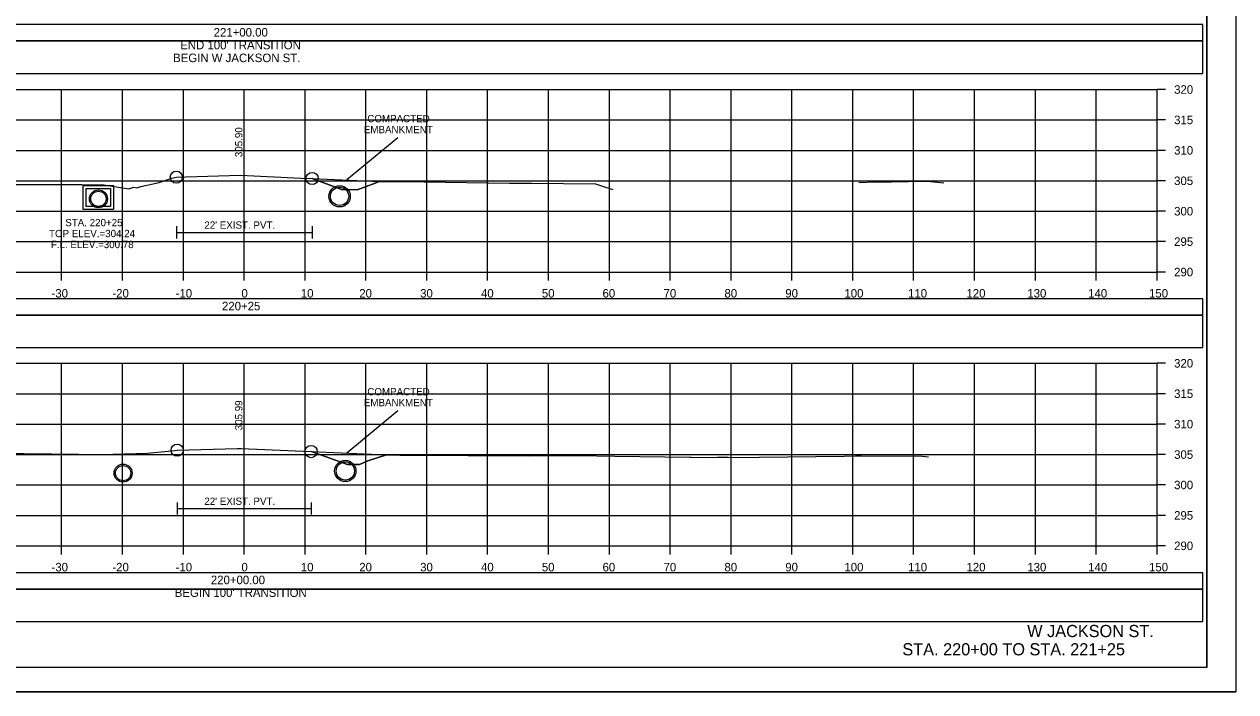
# Model space of a CAD drawing. Extents: x 1370538 to 1372872, y 376220 to 381127.
# Drawn here: x 1372672.5 to 1372871.6, y 379268 to 379377.7 of the extents above; entities that cross this region are included whole.
import ezdxf

# ---------------------------------------------------------------- set-up
doc = ezdxf.new("R2010")
doc.units = 0
for name, color, linetype in [('R_Border', 7, 'Continuous'), ('R_Border Notes', 7, 'Continuous'), ('R_Border PE', 7, 'Continuous'), ('R_Border Prem', 7, 'Continuous'), ('R_Dimension', 7, 'Continuous'), ('R_Fin Surface', 7, 'Continuous'), ('R_Grid', 7, 'Continuous'), ('R_No Plot', 7, 'Continuous'), ('R_Proposed Road', 7, 'Continuous'), ('R_Water', 7, 'Continuous'), ('R_Water Annot', 7, 'Continuous'), ('R_Xsect Elev', 7, 'Continuous'), ('T_Detection Zones', 7, 'Continuous')]:
    doc.layers.add(name, color=color, linetype=linetype)

msp = doc.modelspace()

# ---------------------------------------------------------------- linework, layer by layer
at = {"layer": 'R_Border'}
for p, q in [((1372697.5, 379344.47), (1372697.5, 379342.47)), ((1372697.5, 379343.47), (1372719.8, 379343.47)), ((1372719.8, 379344.47), (1372719.8, 379342.47)), ((1372697.63, 379299.08), (1372697.63, 379297.08)), ((1372697.63, 379298.08), (1372719.65, 379298.08)), ((1372719.65, 379299.08), (1372719.65, 379297.08))]:
    msp.add_line(p, q, dxfattribs=at)
at = {"layer": 'R_Border Notes'}
for q in [(1372866.83, 379477.41), (1372550.65, 379271.95)]:
    msp.add_line((1372866.83, 379271.95), q, dxfattribs=at)
at = {"layer": 'R_Border Prem'}
for p, q in [((1372858.65, 379336.95), (1372858.65, 379366.95)), ((1372860.05, 379366.95), (1372858.65, 379366.95)), ((1372860.05, 379361.95), (1372858.65, 379361.95)), ((1372860.05, 379356.95), (1372858.65, 379356.95)), ((1372860.05, 379351.95), (1372858.65, 379351.95)), ((1372860.05, 379346.95), (1372858.65, 379346.95)), ((1372860.05, 379341.95), (1372858.65, 379341.95)), ((1372558.65, 379336.95), (1372858.65, 379336.95)), ((1372678.65, 379335.55), (1372678.65, 379336.95)), ((1372688.65, 379335.55), (1372688.65, 379336.95)), ((1372698.65, 379335.55), (1372698.65, 379336.95)), ((1372708.65, 379335.55), (1372708.65, 379336.95)), ((1372718.65, 379335.55), (1372718.65, 379336.95)), ((1372728.65, 379335.55), (1372728.65, 379336.95)), ((1372738.65, 379335.55), (1372738.65, 379336.95)), ((1372748.65, 379335.55), (1372748.65, 379336.95)), ((1372758.65, 379335.55), (1372758.65, 379336.95)), ((1372768.65, 379335.55), (1372768.65, 379336.95)), ((1372778.65, 379335.55), (1372778.65, 379336.95)), ((1372788.65, 379335.55), (1372788.65, 379336.95)), ((1372798.65, 379335.55), (1372798.65, 379336.95)), ((1372808.65, 379335.55), (1372808.65, 379336.95)), ((1372818.65, 379335.55), (1372818.65, 379336.95)), ((1372828.65, 379335.55), (1372828.65, 379336.95)), ((1372838.65, 379335.55), (1372838.65, 379336.95)), ((1372848.65, 379335.55), (1372848.65, 379336.95)), ((1372858.65, 379335.55), (1372858.65, 379336.95)), ((1372860.05, 379336.95), (1372858.65, 379336.95)), ((1372858.65, 379291.95), (1372858.65, 379321.95)), ((1372860.05, 379321.95), (1372858.65, 379321.95)), ((1372860.05, 379316.95), (1372858.65, 379316.95)), ((1372860.05, 379311.95), (1372858.65, 379311.95)), ((1372860.05, 379306.95), (1372858.65, 379306.95)), ((1372860.05, 379301.95), (1372858.65, 379301.95)), ((1372860.05, 379296.95), (1372858.65, 379296.95)), ((1372558.65, 379291.95), (1372858.65, 379291.95)), ((1372678.65, 379290.55), (1372678.65, 379291.95)), ((1372688.65, 379290.55), (1372688.65, 379291.95)), ((1372698.65, 379290.55), (1372698.65, 379291.95)), ((1372708.65, 379290.55), (1372708.65, 379291.95)), ((1372718.65, 379290.55), (1372718.65, 379291.95)), ((1372728.65, 379290.55), (1372728.65, 379291.95)), ((1372738.65, 379290.55), (1372738.65, 379291.95)), ((1372748.65, 379290.55), (1372748.65, 379291.95)), ((1372758.65, 379290.55), (1372758.65, 379291.95)), ((1372768.65, 379290.55), (1372768.65, 379291.95)), ((1372778.65, 379290.55), (1372778.65, 379291.95)), ((1372788.65, 379290.55), (1372788.65, 379291.95)), ((1372798.65, 379290.55), (1372798.65, 379291.95)), ((1372808.65, 379290.55), (1372808.65, 379291.95)), ((1372818.65, 379290.55), (1372818.65, 379291.95)), ((1372828.65, 379290.55), (1372828.65, 379291.95)), ((1372838.65, 379290.55), (1372838.65, 379291.95)), ((1372848.65, 379290.55), (1372848.65, 379291.95)), ((1372858.65, 379290.55), (1372858.65, 379291.95)), ((1372860.05, 379291.95), (1372858.65, 379291.95))]:
    msp.add_line(p, q, dxfattribs=at)
at = {"layer": 'R_Dimension'}
for points in [[(1372668.1, 379351.31), (1372681.98, 379351.32), (1372685.61, 379351.28), (1372689.68, 379350.64), (1372690.54, 379350.9), (1372691.01, 379350.8), (1372691.65, 379350.99), (1372694.69, 379351.64), (1372696.78, 379352.36), (1372697.5, 379352.54), (1372699.06, 379352.59), (1372708.03, 379352.87), (1372717.95, 379352.4), (1372719.8, 379352.31), (1372722.19, 379351.43), (1372724.8, 379350.48), (1372725.21, 379350.49), (1372727.21, 379350.48), (1372730.16, 379351.57), (1372730.84, 379351.84), (1372734.71, 379351.82), (1372752.22, 379351.58), (1372755.84, 379351.56), (1372766.38, 379351.47), (1372767.37, 379351.13), (1372769.22, 379350.49)], [(1372809.67, 379351.68), (1372812.3, 379351.76), (1372812.72, 379351.79), (1372815.02, 379351.78), (1372817.83, 379351.85), (1372820.81, 379351.88), (1372820.88, 379351.88), (1372823.61, 379351.6)], [(1372668, 379307.19), (1372681.4, 379306.99), (1372685.15, 379306.96), (1372692.75, 379307.18), (1372696.15, 379307.49), (1372697.31, 379307.62), (1372697.63, 379307.68), (1372707.51, 379307.97), (1372707.82, 379307.97), (1372708.16, 379307.96), (1372719.65, 379307.44), (1372719.97, 379307.33), (1372725.62, 379305.33), (1372726.4, 379305.34), (1372727.58, 379305.34), (1372728.98, 379305.9), (1372732.02, 379306.92), (1372734.21, 379306.83), (1372745.47, 379306.78), (1372755.49, 379306.72), (1372763.57, 379306.78), (1372769.57, 379306.7), (1372781.9, 379306.51), (1372782.08, 379306.52), (1372784.26, 379306.48), (1372786.42, 379306.51), (1372788.19, 379306.52), (1372788.68, 379306.45), (1372807.25, 379306.71), (1372809.09, 379306.72), (1372810.1, 379306.72), (1372820.03, 379306.68), (1372820.56, 379306.61), (1372821.08, 379306.59)]]:
    msp.add_lwpolyline(points, dxfattribs=at)
at = {"layer": 'R_Fin Surface'}
for p, q in [((1372733.89, 379359.01), (1372725.53, 379352.11)), ((1372733.89, 379314.13), (1372725.49, 379307.19))]:
    msp.add_line(p, q, dxfattribs=at)
for points in [[(1372722.19, 379351.43), (1372719.8, 379352.31), (1372730.84, 379351.84), (1372730.16, 379351.57), (1372727.21, 379350.48), (1372724.8, 379350.48)], [(1372719.65, 379307.44), (1372732.02, 379306.92), (1372728.98, 379305.9), (1372727.58, 379305.34), (1372725.62, 379305.33)]]:
    msp.add_lwpolyline(points, close=True, dxfattribs=at)
at = {"layer": 'R_Grid'}
for p, q in [((1372558.65, 379366.95), (1372858.65, 379366.95)), ((1372558.65, 379366.95), (1372858.65, 379366.95)), ((1372558.65, 379366.95), (1372858.65, 379366.95)), ((1372678.65, 379336.95), (1372678.65, 379366.95)), ((1372678.65, 379336.95), (1372678.65, 379366.95)), ((1372678.65, 379336.95), (1372678.65, 379366.95)), ((1372688.65, 379336.95), (1372688.65, 379366.95)), ((1372688.65, 379336.95), (1372688.65, 379366.95)), ((1372688.65, 379336.95), (1372688.65, 379366.95)), ((1372698.65, 379336.95), (1372698.65, 379366.95)), ((1372698.65, 379336.95), (1372698.65, 379366.95)), ((1372698.65, 379336.95), (1372698.65, 379366.95)), ((1372708.65, 379336.95), (1372708.65, 379366.95)), ((1372708.65, 379336.95), (1372708.65, 379366.95)), ((1372708.65, 379336.95), (1372708.65, 379366.95)), ((1372718.65, 379336.95), (1372718.65, 379366.95)), ((1372718.65, 379336.95), (1372718.65, 379366.95)), ((1372718.65, 379336.95), (1372718.65, 379366.95)), ((1372728.65, 379336.95), (1372728.65, 379366.95)), ((1372728.65, 379336.95), (1372728.65, 379366.95)), ((1372728.65, 379336.95), (1372728.65, 379366.95)), ((1372738.65, 379336.95), (1372738.65, 379366.95)), ((1372738.65, 379336.95), (1372738.65, 379366.95)), ((1372738.65, 379336.95), (1372738.65, 379366.95)), ((1372748.65, 379336.95), (1372748.65, 379366.95)), ((1372748.65, 379336.95), (1372748.65, 379366.95)), ((1372748.65, 379336.95), (1372748.65, 379366.95)), ((1372758.65, 379336.95), (1372758.65, 379366.95)), ((1372758.65, 379336.95), (1372758.65, 379366.95)), ((1372758.65, 379336.95), (1372758.65, 379366.95)), ((1372768.65, 379336.95), (1372768.65, 379366.95)), ((1372768.65, 379336.95), (1372768.65, 379366.95)), ((1372768.65, 379336.95), (1372768.65, 379366.95)), ((1372778.65, 379336.95), (1372778.65, 379366.95)), ((1372778.65, 379336.95), (1372778.65, 379366.95)), ((1372778.65, 379336.95), (1372778.65, 379366.95)), ((1372788.65, 379336.95), (1372788.65, 379366.95)), ((1372788.65, 379336.95), (1372788.65, 379366.95)), ((1372788.65, 379336.95), (1372788.65, 379366.95)), ((1372798.65, 379336.95), (1372798.65, 379366.95)), ((1372798.65, 379336.95), (1372798.65, 379366.95)), ((1372798.65, 379336.95), (1372798.65, 379366.95)), ((1372808.65, 379336.95), (1372808.65, 379366.95)), ((1372808.65, 379336.95), (1372808.65, 379366.95)), ((1372808.65, 379336.95), (1372808.65, 379366.95)), ((1372818.65, 379336.95), (1372818.65, 379366.95)), ((1372818.65, 379336.95), (1372818.65, 379366.95)), ((1372818.65, 379336.95), (1372818.65, 379366.95)), ((1372828.65, 379336.95), (1372828.65, 379366.95)), ((1372828.65, 379336.95), (1372828.65, 379366.95)), ((1372828.65, 379336.95), (1372828.65, 379366.95)), ((1372838.65, 379336.95), (1372838.65, 379366.95)), ((1372838.65, 379336.95), (1372838.65, 379366.95)), ((1372838.65, 379336.95), (1372838.65, 379366.95)), ((1372848.65, 379336.95), (1372848.65, 379366.95)), ((1372848.65, 379336.95), (1372848.65, 379366.95)), ((1372848.65, 379336.95), (1372848.65, 379366.95)), ((1372858.65, 379336.95), (1372858.65, 379366.95)), ((1372858.65, 379336.95), (1372858.65, 379366.95)), ((1372858.65, 379336.95), (1372858.65, 379366.95)), ((1372558.65, 379361.95), (1372858.65, 379361.95)), ((1372558.65, 379361.95), (1372858.65, 379361.95)), ((1372558.65, 379361.95), (1372858.65, 379361.95)), ((1372558.65, 379356.95), (1372858.65, 379356.95)), ((1372558.65, 379356.95), (1372858.65, 379356.95)), ((1372558.65, 379356.95), (1372858.65, 379356.95)), ((1372558.65, 379351.95), (1372858.65, 379351.95)), ((1372558.65, 379351.95), (1372858.65, 379351.95)), ((1372558.65, 379351.95), (1372858.65, 379351.95)), ((1372558.65, 379346.95), (1372858.65, 379346.95)), ((1372558.65, 379346.95), (1372858.65, 379346.95)), ((1372558.65, 379346.95), (1372858.65, 379346.95)), ((1372558.65, 379341.95), (1372858.65, 379341.95)), ((1372558.65, 379341.95), (1372858.65, 379341.95)), ((1372558.65, 379341.95), (1372858.65, 379341.95)), ((1372558.65, 379336.95), (1372858.65, 379336.95)), ((1372558.65, 379336.95), (1372858.65, 379336.95)), ((1372558.65, 379336.95), (1372858.65, 379336.95)), ((1372558.65, 379321.95), (1372858.65, 379321.95)), ((1372558.65, 379321.95), (1372858.65, 379321.95)), ((1372678.65, 379291.95), (1372678.65, 379321.95)), ((1372678.65, 379291.95), (1372678.65, 379321.95)), ((1372688.65, 379291.95), (1372688.65, 379321.95)), ((1372688.65, 379291.95), (1372688.65, 379321.95)), ((1372698.65, 379291.95), (1372698.65, 379321.95)), ((1372698.65, 379291.95), (1372698.65, 379321.95)), ((1372708.65, 379291.95), (1372708.65, 379321.95)), ((1372708.65, 379291.95), (1372708.65, 379321.95)), ((1372718.65, 379291.95), (1372718.65, 379321.95)), ((1372718.65, 379291.95), (1372718.65, 379321.95)), ((1372728.65, 379291.95), (1372728.65, 379321.95)), ((1372728.65, 379291.95), (1372728.65, 379321.95)), ((1372738.65, 379291.95), (1372738.65, 379321.95)), ((1372738.65, 379291.95), (1372738.65, 379321.95)), ((1372748.65, 379291.95), (1372748.65, 379321.95)), ((1372748.65, 379291.95), (1372748.65, 379321.95)), ((1372758.65, 379291.95), (1372758.65, 379321.95)), ((1372758.65, 379291.95), (1372758.65, 379321.95)), ((1372768.65, 379291.95), (1372768.65, 379321.95)), ((1372768.65, 379291.95), (1372768.65, 379321.95)), ((1372778.65, 379291.95), (1372778.65, 379321.95)), ((1372778.65, 379291.95), (1372778.65, 379321.95)), ((1372788.65, 379291.95), (1372788.65, 379321.95)), ((1372788.65, 379291.95), (1372788.65, 379321.95)), ((1372798.65, 379291.95), (1372798.65, 379321.95)), ((1372798.65, 379291.95), (1372798.65, 379321.95)), ((1372808.65, 379291.95), (1372808.65, 379321.95)), ((1372808.65, 379291.95), (1372808.65, 379321.95)), ((1372818.65, 379291.95), (1372818.65, 379321.95)), ((1372818.65, 379291.95), (1372818.65, 379321.95)), ((1372828.65, 379291.95), (1372828.65, 379321.95)), ((1372828.65, 379291.95), (1372828.65, 379321.95)), ((1372838.65, 379291.95), (1372838.65, 379321.95)), ((1372838.65, 379291.95), (1372838.65, 379321.95)), ((1372848.65, 379291.95), (1372848.65, 379321.95)), ((1372848.65, 379291.95), (1372848.65, 379321.95)), ((1372858.65, 379291.95), (1372858.65, 379321.95)), ((1372858.65, 379291.95), (1372858.65, 379321.95)), ((1372558.65, 379316.95), (1372858.65, 379316.95)), ((1372558.65, 379316.95), (1372858.65, 379316.95)), ((1372558.65, 379311.95), (1372858.65, 379311.95)), ((1372558.65, 379311.95), (1372858.65, 379311.95)), ((1372558.65, 379306.95), (1372858.65, 379306.95)), ((1372558.65, 379306.95), (1372858.65, 379306.95)), ((1372558.65, 379301.95), (1372858.65, 379301.95)), ((1372558.65, 379301.95), (1372858.65, 379301.95)), ((1372558.65, 379296.95), (1372858.65, 379296.95)), ((1372558.65, 379296.95), (1372858.65, 379296.95)), ((1372558.65, 379291.95), (1372858.65, 379291.95)), ((1372558.65, 379291.95), (1372858.65, 379291.95))]:
    msp.add_line(p, q, dxfattribs=at)
at = {"layer": 'R_No Plot'}
msp.add_line((1372538.25, 379267.97), (1372871.58, 379267.97), dxfattribs=at)
for points in [[(1372538.24, 379481.3), (1372871.58, 379481.3), (1372871.58, 379267.96), (1372538.24, 379267.96)], [(1372784.57, 379477.41), (1372784.57, 379467.53), (1372820.3, 379467.53), (1372820.3, 379464.61), (1372843.5, 379464.61), (1372843.5, 379440.27), (1372866.83, 379440.27), (1372866.83, 379271.95), (1372550.65, 379271.95), (1372550.65, 379477.41)]]:
    msp.add_lwpolyline(points, close=True, dxfattribs=at)
for centre, radius in [((1372697.5, 379352.54), 1), ((1372719.8, 379352.31), 1), ((1372724.32, 379349.39), 1.75), ((1372684.7, 379348.98), 1.48), ((1372684.7, 379348.98), 1.48), ((1372697.63, 379307.68), 1), ((1372719.65, 379307.44), 1), ((1372688.75, 379303.9), 1.48), ((1372725.26, 379304.26), 1.75)]:
    msp.add_circle(centre, radius, dxfattribs=at)
at = {"layer": 'R_Water'}
for points in [[(1372551.05, 379369.6), (1372866.18, 379369.6), (1372866.18, 379374.93), (1372551.05, 379374.93)], [(1372684.7, 379351.18), (1372687.2, 379351.18), (1372687.2, 379347.23), (1372684.7, 379347.23), (1372682.2, 379347.23), (1372682.2, 379351.18)], [(1372684.7, 379350.68), (1372686.7, 379350.68), (1372686.7, 379347.73), (1372684.7, 379347.73), (1372682.7, 379347.73), (1372682.7, 379350.68)], [(1372551.05, 379324.52), (1372866.18, 379324.52), (1372866.18, 379329.85), (1372551.05, 379329.85)], [(1372551.05, 379279.51), (1372866.18, 379279.51), (1372866.18, 379284.83), (1372551.05, 379284.83)]]:
    msp.add_lwpolyline(points, close=True, dxfattribs=at)
for centre, radius in [((1372684.7, 379348.98), 1.25), ((1372684.7, 379348.98), 1.25), ((1372724.32, 379349.39), 1.5), ((1372688.75, 379303.9), 1.25), ((1372725.26, 379304.26), 1.5)]:
    msp.add_circle(centre, radius, dxfattribs=at)
at = {"layer": 'R_Xsect Elev'}
for p, q in [((1372708.65, 379352.84), (1372708.65, 379362.84)), ((1372708.65, 379307.94), (1372708.65, 379317.94))]:
    msp.add_line(p, q, dxfattribs=at)
at = {"layer": 'T_Detection Zones'}
for points in [[(1372551.05, 379374.93), (1372866.18, 379374.93), (1372866.18, 379377.63), (1372551.05, 379377.63)], [(1372551.05, 379329.85), (1372866.18, 379329.85), (1372866.18, 379332.55), (1372551.05, 379332.55)], [(1372551.05, 379284.83), (1372866.18, 379284.83), (1372866.18, 379287.54), (1372551.05, 379287.54)]]:
    msp.add_lwpolyline(points, close=True, dxfattribs=at)

# ---------------------------------------------------------------- texts
at = {"layer": 'R_Border PE'}
for s, p in [('221+00.00', (1372703.63, 379375.65)), ("END 100' TRANSITION", (1372698.14, 379373.55)), ('BEGIN W JACKSON ST.', (1372696.97, 379371.45)), ('320', (1372861.45, 379366.25)), ('315', (1372861.45, 379361.25)), ('310', (1372861.45, 379356.25)), ('305', (1372861.45, 379351.25)), ('300', (1372861.45, 379346.25)), ('295', (1372861.45, 379341.25)), ('290', (1372861.45, 379336.25)), ('-30', (1372676.99, 379332.75)), ('-20', (1372686.99, 379332.75)), ('-10', (1372697.38, 379332.75)), ('0', (1372708.19, 379332.75)), ('10', (1372717.96, 379332.75)), ('20', (1372727.56, 379332.75)), ('30', (1372737.56, 379332.75)), ('40', (1372747.56, 379332.75)), ('50', (1372757.56, 379332.75)), ('60', (1372767.53, 379332.75)), ('70', (1372777.56, 379332.75)), ('80', (1372787.56, 379332.75)), ('90', (1372797.56, 379332.75)), ('100', (1372807.27, 379332.75)), ('110', (1372817.73, 379332.75)), ('120', (1372827.33, 379332.75)), ('130', (1372837.33, 379332.75)), ('140', (1372847.33, 379332.75)), ('150', (1372857.33, 379332.75)), ('220+25', (1372705, 379330.65)), ('320', (1372861.45, 379321.25)), ('315', (1372861.45, 379316.25)), ('310', (1372861.45, 379311.25)), ('305', (1372861.45, 379306.25)), ('300', (1372861.45, 379301.25)), ('295', (1372861.45, 379296.25)), ('290', (1372861.45, 379291.25)), ('-30', (1372676.99, 379287.75)), ('-20', (1372686.99, 379287.75)), ('-10', (1372697.38, 379287.75)), ('0', (1372708.19, 379287.75)), ('10', (1372717.96, 379287.75)), ('20', (1372727.56, 379287.75)), ('30', (1372737.56, 379287.75)), ('40', (1372747.56, 379287.75)), ('50', (1372757.56, 379287.75)), ('60', (1372767.53, 379287.75)), ('70', (1372777.56, 379287.75)), ('80', (1372787.56, 379287.75)), ('90', (1372797.56, 379287.75)), ('100', (1372807.27, 379287.75)), ('110', (1372817.73, 379287.75)), ('120', (1372827.33, 379287.75)), ('130', (1372837.33, 379287.75)), ('140', (1372847.33, 379287.75)), ('150', (1372857.33, 379287.75)), ('220+00.00', (1372703.17, 379285.65)), ("BEGIN 100' TRANSITION", (1372697.24, 379283.55))]:
    msp.add_text(s, height=1.4, dxfattribs=at).set_placement(p)
at = {"layer": 'R_Fin Surface'}
for s, p in [('EMBANKMENT', (1372728.31, 379359.77)), ('COMPACTED', (1372728.88, 379361.57)), ('COMPACTED', (1372728.88, 379316.69)), ('EMBANKMENT', (1372728.31, 379314.89))]:
    msp.add_text(s, height=1.2, dxfattribs=at).set_placement(p)
at = {"layer": 'R_Proposed Road'}
for s, p in [('W JACKSON ST.', (1372837.31, 379276.95)), ('STA. 220+00 TO STA. 221+25', (1372816.8, 379273.95))]:
    msp.add_text(s, height=2, dxfattribs=at).set_placement(p)
at = {"layer": 'R_Water'}
for p in [(1372702.1, 379344.07), (1372702.1, 379298.68)]:
    msp.add_text("22' EXIST. PVT.", height=1.2, dxfattribs=at).set_placement(p)
at = {"layer": 'R_Water Annot'}
for s, p in [('STA. 220+25', (1372679.25, 379344.48)), ('TOP ELEV.=304.24', (1372676.58, 379342.68)), ('F.L. ELEV.=300.78', (1372676.88, 379340.88))]:
    msp.add_text(s, height=1.2, dxfattribs=at).set_placement(p)
at = {"layer": 'R_Xsect Elev'}
for s, p in [('305.90', (1372708.35, 379355.84)), ('305.99', (1372708.35, 379310.94))]:
    msp.add_text(s, height=1.2, rotation=90, dxfattribs=at).set_placement(p)

doc.saveas('drawing.dxf')
